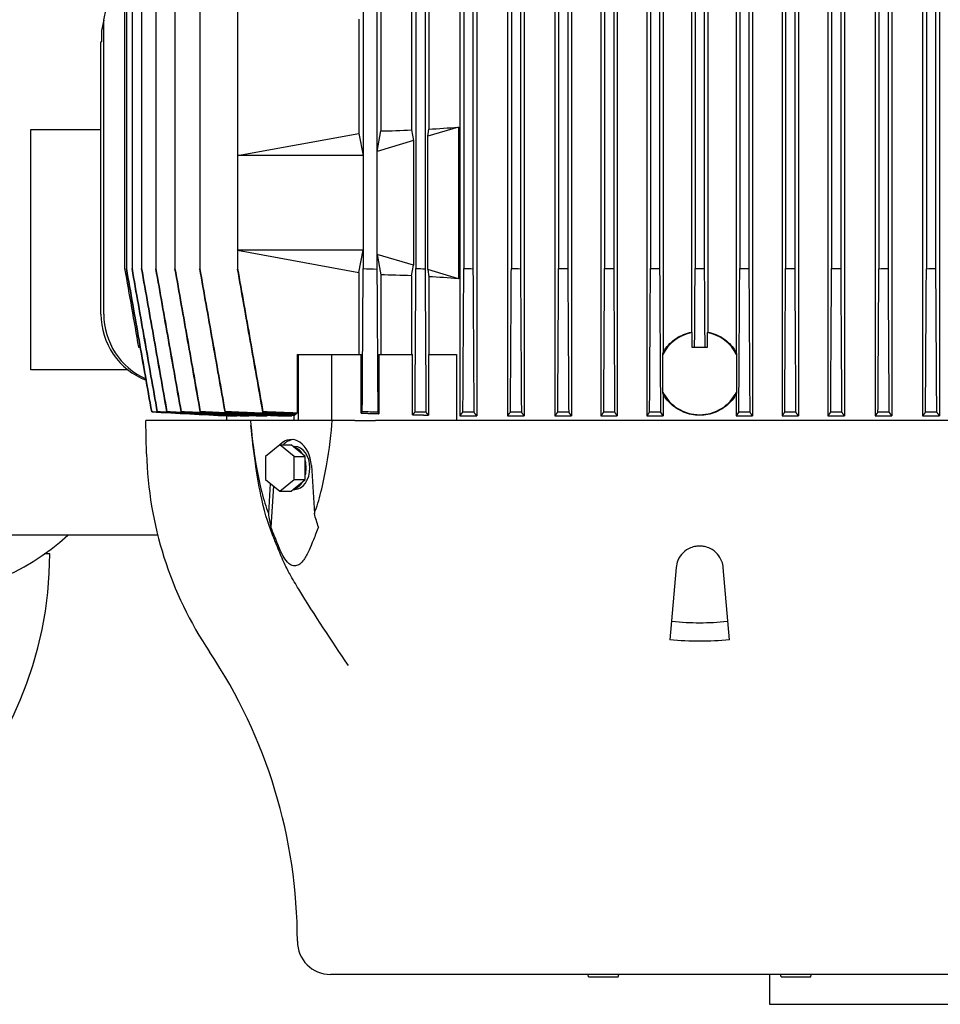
# Model space of a CAD drawing. Header units: inches. Extents: x 24 to 1128, y -69 to 748.
# Tile 296 of 656: x 408 to 423, y 580 to 597. Entities that reach past the tile are written whole.
import ezdxf

# ---------------------------------------------------------------- set-up
doc = ezdxf.new("R2010")
doc.units = ezdxf.units.IN
doc.header["$LTSCALE"] = 32
doc.header["$MEASUREMENT"] = 0
doc.layers.add('Dimension (ANSI)', color=7, linetype='Continuous', lineweight=25)
doc.layers.add('Visible (ANSI)', color=7, linetype='Continuous', lineweight=30)
doc.styles.add('Note Text (ANSI)', font='tahoma.ttf')
doc.dimstyles.new('SB Fraction-16 (ANSI)', dxfattribs={"dimscale": 32, "dimtxt": 0.125, "dimasz": 0.098425, "dimexe": 0.125, "dimexo": 0.0625, "dimgap": 0.031496, "dimtad": 0, "dimtih": 1, "dimtoh": 1, "dimdec": 4, "dimrnd": 1e-08, "dimzin": 0, "dimdsep": 46, "dimlunit": 5, "dimtxsty": 'Note Text (ANSI)', "dimcen": 0.09, "dimdle": 0.393701, "dimclrd": 256, "dimclre": 256, "dimclrt": 256, "dimadec": 0, "dimazin": 3, "dimtfac": 0.96, "dimtofl": 0, "dimtmove": 0, "dimatfit": 3, "dimfxl": 1, "dimfrac": 2, "dimtolj": 1, "dimtzin": 12, "dimlwd": -1, "dimlwe": -1, "dimarcsym": 0})

# ---------------------------------------------------------------- blocks, each defined once
blk = doc.blocks.new('*D18')
at = {"layer": 'Defpoints', "color": 0, "transparency": 16777216}
for p in [(496.281, 687.669), (344.474, 549.669), (496.281, 549.669)]:
    blk.add_point(p, dxfattribs=at)
at = {"layer": 'Dimension (ANSI)', "transparency": 16777216}
for p, q in [((494.281, 687.669), (340.474, 687.669)), ((344.474, 684.519), (344.474, 621.768)), ((344.474, 552.818), (344.474, 615.569)), ((494.281, 549.669), (340.474, 549.669))]:
    blk.add_line(p, q, dxfattribs=at)
for points in [[(343.949, 684.519), (344.999, 684.519), (344.474, 687.669)], [(343.949, 552.818), (344.999, 552.818), (344.474, 549.669)]]:
    blk.add_solid(points, dxfattribs=at)
at = {"layer": 'Dimension (ANSI)', "transparency": 16777216, "insert": (340.372, 620.76), "char_height": 4, "attachment_point": 1, "style": 'Note Text (ANSI)'}
blk.add_mtext('\\A1;138', dxfattribs=at)

msp = doc.modelspace()

# ---------------------------------------------------------------- linework, layer by layer
at = {"layer": 'Visible (ANSI)'}
for p, q in [((414.97639, 609.31912), (414.97639, 590.02778)), ((415.25855, 609.31912), (415.25855, 590.02778)), ((415.77036, 609.31912), (415.77036, 590.02778)), ((416.04769, 609.31912), (416.04769, 590.02778)), ((416.5595, 609.31912), (416.5595, 590.02778)), ((416.83353, 609.31912), (416.83353, 590.02778)), ((417.32566, 609.31912), (417.32566, 590.02778)), ((417.5976, 609.31912), (417.5976, 590.02778)), ((418.08973, 609.31912), (418.08973, 590.02778)), ((419.84653, 609.31912), (419.84653, 590.02778)), ((420.33866, 609.31912), (420.33866, 590.02778)), ((420.61061, 609.31912), (420.61061, 590.02778)), ((421.10273, 609.31912), (421.10273, 590.02778)), ((421.37677, 609.31912), (421.37677, 590.02778)), ((421.88858, 609.31912), (421.88858, 590.02778)), ((422.16591, 609.31912), (422.16591, 590.02778)), ((422.67772, 609.31912), (422.67772, 590.02778)), ((422.95987, 609.31912), (422.95987, 590.02778)), ((418.3605, 608.26395), (418.3605, 591.08295)), ((419.57577, 608.26395), (419.57577, 591.08295)), ((418.83294, 607.92535), (418.83294, 591.42155)), ((419.10333, 607.92535), (419.10333, 591.42155)), ((409.4012, 606.86818), (409.4012, 592.47873)), ((409.43105, 606.86788), (409.43105, 592.47903)), ((409.52453, 606.86762), (409.52453, 592.47928)), ((409.68405, 606.86743), (409.68405, 592.47947)), ((409.92086, 606.86731), (409.92086, 592.47959)), ((410.23934, 606.86727), (410.23934, 592.47963)), ((413.5983, 606.87692), (413.5983, 592.46998)), ((414.24763, 606.86734), (414.24763, 592.47956)), ((414.39971, 606.87142), (414.39971, 592.47548)), ((415.04419, 606.86727), (415.04419, 592.47963)), ((415.19627, 606.87066), (415.19627, 592.47624)), ((415.83503, 606.86731), (415.83503, 592.47959)), ((415.9871, 606.87001), (415.9871, 592.4769)), ((416.62192, 606.86743), (416.62192, 592.47947)), ((416.774, 606.86944), (416.774, 592.47747)), ((417.38652, 606.86762), (417.38652, 592.47928)), ((417.5386, 606.86895), (417.5386, 592.47795)), ((418.14952, 606.86788), (418.14952, 592.47903)), ((418.3016, 606.86853), (418.3016, 592.47837)), ((418.89209, 606.86818), (418.89209, 592.47873)), ((419.04417, 606.86818), (419.04417, 592.47873)), ((419.63467, 606.86853), (419.63467, 592.47837)), ((419.78674, 606.86788), (419.78674, 592.47903)), ((420.39767, 606.86895), (420.39767, 592.47795)), ((420.54975, 606.86762), (420.54975, 592.47928)), ((421.16227, 606.86944), (421.16227, 592.47747)), ((421.31435, 606.86743), (421.31435, 592.47947)), ((421.94916, 606.87001), (421.94916, 592.4769)), ((422.10124, 606.86731), (422.10124, 592.47959)), ((422.73999, 606.87066), (422.73999, 592.47624)), ((422.89207, 606.86727), (422.89207, 592.47963)), ((413.37018, 604.98841), (413.37018, 594.35849)), ((410.65143, 604.66664), (410.65143, 592.47956)), ((413.66356, 604.57876), (413.66356, 594.76814)), ((414.17537, 604.56294), (414.17537, 594.78396)), ((414.46458, 604.54823), (414.46458, 594.79867)), ((411.28034, 604.36029), (411.28034, 594.35849)), ((409.05493, 591.7207), (409.05493, 596.61202)), ((413.29967, 596.62587), (413.29967, 594.72773)), ((409.01884, 596.4451), (409.01884, 596.24825)), ((409.0075, 596.24825), (409.01884, 596.24825)), ((409.0075, 591.7207), (409.0075, 596.24825)), ((407.84313, 590.79353), (407.84313, 594.79353)), ((407.84313, 594.79353), (409.0075, 594.79353)), ((413.60299, 594.42807), (413.66356, 594.76814)), ((414.17537, 594.78396), (414.20876, 594.60911)), ((414.95348, 594.83167), (414.44331, 594.6792)), ((414.44331, 594.6792), (414.46458, 594.79867)), ((414.95348, 594.83167), (414.95348, 592.31051)), ((411.28034, 594.35849), (413.29967, 594.72773)), ((413.29967, 594.72773), (413.37018, 594.35849)), ((414.20876, 594.60911), (413.60299, 594.42807)), ((414.20876, 594.60911), (414.20876, 592.53307)), ((414.44331, 592.46298), (414.44331, 594.6792)), ((411.28034, 594.35849), (411.28034, 592.78369)), ((413.37018, 594.35849), (411.28034, 594.35849)), ((413.37018, 594.35849), (413.37018, 592.78369)), ((413.60299, 592.71411), (413.60299, 594.42807)), ((411.28034, 592.78369), (413.29967, 592.41445)), ((411.28034, 592.78369), (411.28034, 592.47724)), ((413.37018, 592.78369), (411.28034, 592.78369)), ((413.29967, 592.41445), (413.37018, 592.78369)), ((413.37018, 592.78369), (413.37018, 592.47724)), ((413.60299, 592.71411), (413.66356, 592.37404)), ((414.20876, 592.53307), (413.60299, 592.71411)), ((409.43105, 592.47903), (409.43105, 592.47837)), ((409.52453, 592.47928), (409.52453, 592.47795)), ((409.68405, 592.47947), (409.68405, 592.47747)), ((409.92086, 592.47959), (409.92086, 592.4769)), ((410.23934, 592.47963), (410.23934, 592.47624)), ((410.65143, 592.47956), (410.65143, 592.47548)), ((411.28034, 592.47724), (411.28034, 592.46998)), ((414.17537, 592.35821), (414.20876, 592.53307)), ((413.29967, 592.41445), (413.29967, 591.0514)), ((413.66356, 592.37404), (413.66356, 591.0514)), ((414.17537, 592.35821), (414.17537, 591.0514)), ((414.44331, 592.46298), (414.46458, 592.34351)), ((414.95348, 592.31051), (414.44331, 592.46298)), ((414.46458, 592.34351), (414.46458, 591.0514)), ((418.83916, 591.41324), (418.83916, 591.16951)), ((419.0971, 591.16951), (419.0971, 591.41324)), ((409.63206, 591.16951), (409.6618, 591.16951)), ((418.83916, 591.16951), (418.88403, 591.16951)), ((418.88403, 591.16951), (419.05223, 591.16951)), ((419.05223, 591.16951), (419.0971, 591.16951)), ((412.26963, 591.0514), (412.26963, 590.07379)), ((412.26963, 591.0514), (412.28681, 591.0514)), ((412.28681, 591.0514), (412.28681, 589.94904)), ((412.28681, 591.0514), (412.84359, 591.0514)), ((412.84359, 591.0514), (413.33564, 591.0514)), ((412.84359, 591.0514), (412.84359, 589.94904)), ((413.33564, 590.07379), (413.33564, 591.0514)), ((413.63248, 591.0514), (414.19217, 591.0514)), ((413.63248, 591.0514), (413.63248, 590.06436)), ((414.19217, 590.04755), (414.19217, 591.0514)), ((414.45485, 591.0514), (414.9202, 591.0514)), ((414.45485, 591.0514), (414.45485, 590.04013)), ((414.9202, 591.0514), (414.9202, 589.94904)), ((418.35349, 590.42515), (418.35349, 591.04773)), ((419.58278, 591.04773), (419.58278, 590.42515)), ((409.45707, 590.79353), (407.84313, 590.79353)), ((418.3605, 590.38994), (418.3605, 590.02778)), ((419.57577, 590.38994), (419.57577, 590.02778)), ((411.09412, 590.02901), (411.09412, 589.94904)), ((411.1176, 590.02778), (411.14327, 590.02778)), ((411.14327, 590.03147), (411.14327, 590.02778)), ((411.21431, 590.02778), (411.26733, 590.02778)), ((411.26733, 590.03398), (411.26733, 590.02778)), ((411.38898, 590.02778), (411.47156, 590.02778)), ((411.47156, 590.03688), (411.47156, 590.02778)), ((411.65574, 590.02778), (411.77269, 590.02778)), ((411.77269, 590.03959), (411.77269, 590.02778)), ((412.0227, 590.02778), (412.18093, 590.02778)), ((412.18093, 590.04234), (412.18093, 590.02778)), ((412.21429, 590.04085), (412.21429, 589.94904)), ((412.23972, 590.06518), (412.23972, 590.04755)), ((414.97639, 590.02778), (415.25855, 590.02778)), ((415.77036, 590.02778), (416.04769, 590.02778)), ((416.5595, 590.02778), (416.83353, 590.02778)), ((417.32566, 590.02778), (417.5976, 590.02778)), ((418.08973, 590.02778), (418.3605, 590.02778)), ((419.57577, 590.02778), (419.84653, 590.02778)), ((420.33866, 590.02778), (420.61061, 590.02778)), ((421.10273, 590.02778), (421.37677, 590.02778)), ((421.88858, 590.02778), (422.16591, 590.02778)), ((422.67772, 590.02778), (422.95987, 590.02778)), ((411.49555, 589.94904), (409.75141, 589.94904)), ((409.76584, 589.39786), (409.75141, 589.94904)), ((411.49555, 589.94904), (411.49714, 589.94904)), ((412.85377, 589.94904), (411.49714, 589.94904)), ((413.22951, 589.94904), (412.85377, 589.94904)), ((413.22951, 589.94904), (413.57291, 589.94904)), ((424.36336, 589.94904), (413.57291, 589.94904)), ((411.98337, 589.54806), (411.74674, 589.35485)), ((411.98337, 589.54806), (412.16989, 589.54806)), ((412.22, 589.35485), (411.98337, 589.54806)), ((412.2133, 589.51261), (412.16989, 589.54806)), ((412.20677, 589.51794), (412.23113, 589.51794)), ((412.3631, 589.39029), (412.2133, 589.51261)), ((412.40652, 589.35485), (412.3631, 589.39029)), ((411.74674, 589.35485), (411.74674, 588.96843)), ((412.22, 589.35485), (412.40652, 589.35485)), ((412.22, 588.96843), (412.22, 589.35485)), ((412.40652, 589.28396), (412.40652, 589.35485)), ((412.40652, 589.03932), (412.40652, 589.28396)), ((412.50825, 589.20282), (412.5578, 588.40188)), ((412.40652, 588.96843), (412.40652, 589.03932)), ((411.74674, 588.96843), (411.98337, 588.77522)), ((411.82424, 588.90515), (411.79311, 588.40188)), ((411.98337, 588.77522), (412.22, 588.96843)), ((412.2133, 588.81067), (412.3631, 588.93299)), ((412.22, 588.96843), (412.40652, 588.96843)), ((412.3631, 588.93299), (412.40652, 588.96843)), ((411.87724, 588.86187), (411.83493, 588.17787)), ((411.98337, 588.77522), (412.16989, 588.77522)), ((412.16989, 588.77522), (412.2133, 588.81067)), ((412.20677, 588.80534), (412.23113, 588.80534)), ((409.95157, 588.04353), (407.46813, 588.04353)), ((408.15563, 587.73103), (408.0705, 587.73103)), ((418.57593, 587.50304), (418.47087, 586.30221)), ((419.46539, 586.30221), (419.36034, 587.50304)), ((425.10987, 580.73644), (412.8264, 580.73644)), ((417.12072, 580.69707), (417.11378, 580.73644)), ((417.12072, 580.69707), (417.61408, 580.69707)), ((417.61408, 580.69707), (417.62102, 580.73644)), ((420.1273, 580.73644), (420.1273, 580.23879)), ((420.32219, 580.69707), (420.31524, 580.73644)), ((420.32219, 580.69707), (420.81555, 580.69707)), ((420.81555, 580.69707), (420.82249, 580.73644)), ((420.1273, 580.23879), (427.96194, 580.23879))]:
    msp.add_line(p, q, dxfattribs=at)
for centre, radius, start, end in [((394.4891, 599.67345), 14.88408, 348.130396, 11.869604), ((422.18701, 865.74601), 273.41096, 268.1520335, 268.1998614), ((420.6243, 827.20181), 234.80884, 268.4438347, 268.4809565), ((419.8188, 803.41324), 210.98765, 268.7032984, 268.7446066), ((419.36379, 787.33005), 194.88241, 268.9624816, 269.0071995), ((419.12161, 776.48488), 184.02239, 269.2216916, 269.2690452), ((419.01133, 769.65898), 177.18715, 269.4745885, 269.5237664), ((418.97321, 765.8259), 173.34883, 269.7277512, 269.7780166), ((418.96813, 764.62717), 172.14846, 269.9746923, 270.0253077), ((418.96306, 765.8259), 173.34883, 270.2219834, 270.2722488), ((418.92493, 769.65898), 177.18715, 270.4762336, 270.5254115), ((418.81466, 776.48487), 184.02238, 270.7309548, 270.7783084), ((418.57248, 787.33004), 194.8824, 270.9928005, 271.0375184), ((418.11747, 803.41323), 210.98763, 271.2553934, 271.2967016), ((418.96813, 590.73644), 0.68898, 100.788848, 153.13993), ((418.96813, 590.73644), 0.68898, 26.86007, 79.211152), ((418.96813, 590.73644), 0.68898, 206.86007, 333.13993), ((415.98405, 589.56069), 6.22034, 181.5, 213.774099), ((405.90563, 590.79303), 3.75, 227.155336, 312.844664), ((401.90563, 587.73103), 6.25, 270, 0), ((403.6138, 581.28762), 8.66142, 0, 33.774099), ((412.8264, 581.28762), 0.55118, 180, 270)]:
    msp.add_arc(centre, radius, start, end, dxfattribs=at)
for centre, major_axis, ratio, start_param, end_param in [((418.96813, 596.87572), (-7.86896, -1.54437), 0.18267581, 0.79578081, 0.88056218), ((418.96813, 596.87572), (-7.86896, -1.54437), 0.18267581, 0.92607715, 0.99993589), ((418.96813, 590.26646), (-7.86896, 1.54437), 0.18267581, 5.40262312, 5.4874045), ((418.96813, 590.26646), (-7.86896, 1.54437), 0.18267581, 5.28324942, 5.35710816), ((410.18901, 591.7207), (-1.18151, 0), 0.99965732, 0, 1.19787667), ((410.23724, 591.7207), (-1.18232, 0), 0.99897186, 0, 1.15041197), ((453.19573, 756.88195), (-43.34467, -166.78903), 0.00001417, 0.00381253, 0.00486539), ((452.0775, 761.30444), (-42.13428, -171.21648), 0.00011972, 0.008279, 0.00930808), ((449.90587, 769.10362), (-39.80568, -179.02447), 0.0004194, 0.01274728, 0.01373678), ((446.00961, 781.27915), (-35.67718, -191.21396), 0.0010571, 0.01731971, 0.01825278), ((439.32432, 798.8012), (-28.6813, -208.75665), 0.00219871, 0.02184936, 0.02271084), ((427.75523, 823.44982), (-16.71382, -233.43573), 0.00407914, 0.02626653, 0.02704234), ((420.56089, 823.44982), (-233.65248, -13.34579), 0.99743829, 1.48684372, 1.48761953), ((419.81463, 798.80119), (-210.69023, -3.40343), 0.990691, 1.53208353, 1.53294501), ((419.37054, 781.27915), (-194.51062, -1.12104), 0.98303461, 1.54687801, 1.54781108), ((419.12642, 769.10362), (-183.39609, -0.35438), 0.97616102, 1.5551733, 1.5561628), ((419.01305, 761.30444), (-176.32462, -0.08834), 0.97102976, 1.56100174, 1.56203082), ((418.97343, 756.88195), (-172.32917, -0.00971), 0.96785145, 1.5658756, 1.56692848), ((418.96284, 756.88195), (-172.32917, 0.00971), 0.96785145, 1.57466417, 1.57571706), ((418.92322, 761.30444), (-176.32462, 0.08834), 0.97102976, 1.57956183, 1.58059092), ((418.80985, 769.10362), (-183.39609, 0.35438), 0.97616102, 1.58542985, 1.58641935), ((418.56573, 781.27915), (-194.51062, 1.12104), 0.98303462, 1.59378157, 1.59471465), ((418.12164, 798.8012), (-210.69023, 3.40343), 0.990691, 1.60864765, 1.60950912), ((412.17545, 589.16164), (0, 0.47244), 0.70710678, 4.79965544, 6.8981029), ((412.23113, 589.16164), (0, 0.47244), 0.70710678, 0.08343009, 0.61302233), ((412.16989, 589.16164), (0, 0.3563), 0.70710678, 5.40916043, 6.11001263), ((412.23113, 589.16164), (0, -0.3563), 0.70710678, 0, 3.14159265), ((412.16989, 589.16164), (0, 0.3563), 0.70710678, 4.36196288, 5.06281508), ((412.16989, 589.16164), (0, -0.3563), 0.70710678, 0.17317268, 0.87402487)]:
    msp.add_ellipse(centre, major_axis=major_axis, ratio=ratio, start_param=start_param, end_param=end_param, dxfattribs=at)
for points, weights, degree in [([(409.05493, 596.61202), (409.04322, 596.55631), (409.03119, 596.50067), (409.01884, 596.4451)], [1, 0.999989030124, 0.999989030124, 1], 3), ([(418.35349, 591.04773), (418.3568, 591.06529), (418.3605, 591.08295)], [1.00322027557, 1.00194409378, 1.00052735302], 2), ([(419.57577, 591.08295), (419.57946, 591.06529), (419.58278, 591.04773)], [1.00052735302, 1.00194409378, 1.00322027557], 2), ([(418.3605, 590.38994), (418.3568, 590.40759), (418.35349, 590.42515)], [1.00052735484, 1.0019440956, 1.00322027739], 2), ([(419.58278, 590.42515), (419.57946, 590.40759), (419.57577, 590.38994)], [1.00322027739, 1.0019440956, 1.00052735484], 2), ([(411.14327, 590.02778), (410.54599, 590.05877), (409.85159, 590.09489)], [1.19349800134, 1.12011985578, 1.04519705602], 2), ([(409.94483, 590.09379), (410.62658, 590.0583), (411.21431, 590.02778)], [1.04861019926, 1.12292628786, 1.19580139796], 2), ([(411.26733, 590.02778), (410.6563, 590.05887), (409.94524, 590.09534)], [1.17956896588, 1.11214837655, 1.04225916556], 2), ([(410.10438, 590.09349), (410.79404, 590.05809), (411.38898, 590.02778)], [1.0465335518, 1.1150242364, 1.18120697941], 2), ([(411.47156, 590.02778), (410.8403, 590.05893), (410.10497, 590.09582)], [1.16745672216, 1.10516338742, 1.03946167], 2), ([(410.34127, 590.09322), (411.04679, 590.05783), (411.65574, 590.02778)], [1.0444117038, 1.10787831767, 1.16816423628], 2), ([(411.77269, 590.02778), (411.11225, 590.05892), (410.34206, 590.09636)], [1.15652631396, 1.09885480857, 1.03670498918], 2), ([(410.65989, 590.09299), (411.39119, 590.05752), (412.0227, 590.02778)], [1.0422886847, 1.10154062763, 1.15666365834], 2), ([(412.18093, 590.02778), (411.47965, 590.05881), (410.66084, 590.09694)], [1.14680766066, 1.09331136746, 1.03403279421], 2), ([(411.07219, 590.09282), (411.68517, 590.06443), (412.23054, 590.04013)], [1.03952749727, 1.08335399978, 1.12391584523], 2), ([(412.23972, 590.04755), (411.6884, 590.07052), (411.07327, 590.09759)], [1.10570106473, 1.07030953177, 1.03141966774], 2), ([(412.23054, 590.04013), (412.23509, 590.04373), (412.23972, 590.04755)], [1.12922777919, 1.12408065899, 1.11866819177], 2), ([(412.25926, 590.06436), (412.26439, 590.06894), (412.26963, 590.07379)], [1.06384136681, 1.05786121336, 1.05160544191], 2), ([(413.33564, 590.07379), (413.4856, 590.06894), (413.63248, 590.06436)], [1.05160544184, 1.05786121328, 1.06384136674], 2), ([(414.2329, 590.09759), (414.21142, 590.07052), (414.19217, 590.04755)], [1.03141966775, 1.07030953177, 1.10570106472], 2), ([(414.19217, 590.04755), (414.32465, 590.04373), (414.45485, 590.04013)], [1.11866819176, 1.12408065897, 1.12922777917], 2), ([(414.45485, 590.04013), (414.43581, 590.06443), (414.4144, 590.09282)], [1.12391584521, 1.08335399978, 1.03952749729], 2), ([(415.02948, 590.09694), (415.00088, 590.05881), (414.97639, 590.02778)], [1.03403279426, 1.09331136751, 1.14680766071], 2), ([(415.25855, 590.02778), (415.2365, 590.05752), (415.21096, 590.09299)], [1.15666365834, 1.10154062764, 1.0422886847], 2), ([(415.82032, 590.09636), (415.79342, 590.05892), (415.77036, 590.02778)], [1.03670498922, 1.09885480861, 1.156526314], 2), ([(416.04769, 590.02778), (416.02642, 590.05783), (416.00178, 590.09322)], [1.16816423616, 1.10787831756, 1.04441170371], 2), ([(416.60722, 590.09582), (416.58154, 590.05893), (416.5595, 590.02778)], [1.03946167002, 1.10516338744, 1.16745672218], 2), ([(416.83353, 590.02778), (416.81276, 590.05809), (416.78867, 590.09349)], [1.18120697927, 1.11502423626, 1.04653355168], 2), ([(417.37183, 590.09534), (417.347, 590.05887), (417.32566, 590.02778)], [1.04225916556, 1.11214837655, 1.17956896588], 2), ([(417.5976, 590.02778), (417.57708, 590.0583), (417.55327, 590.09379)], [1.19580139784, 1.12292628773, 1.04861019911], 2), ([(418.13484, 590.09489), (418.11059, 590.05877), (418.08973, 590.02778)], [1.04519705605, 1.12011985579, 1.19349800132], 2), ([(419.84653, 590.02778), (419.82568, 590.05877), (419.80143, 590.09489)], [1.19349800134, 1.12011985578, 1.04519705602], 2), ([(420.38299, 590.09379), (420.35918, 590.0583), (420.33866, 590.02778)], [1.04861019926, 1.12292628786, 1.19580139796], 2), ([(420.61061, 590.02778), (420.58927, 590.05887), (420.56444, 590.09534)], [1.17956896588, 1.11214837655, 1.04225916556], 2), ([(421.14759, 590.09349), (421.12351, 590.05809), (421.10273, 590.02778)], [1.0465335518, 1.1150242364, 1.18120697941], 2), ([(421.37677, 590.02778), (421.35472, 590.05893), (421.32905, 590.09582)], [1.16745672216, 1.10516338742, 1.03946167], 2), ([(421.93448, 590.09322), (421.90984, 590.05783), (421.88858, 590.02778)], [1.0444117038, 1.10787831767, 1.16816423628], 2), ([(422.16591, 590.02778), (422.14284, 590.05892), (422.11595, 590.09636)], [1.15652631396, 1.09885480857, 1.03670498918], 2), ([(422.72531, 590.09299), (422.69977, 590.05752), (422.67772, 590.02778)], [1.0422886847, 1.10154062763, 1.15666365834], 2), ([(422.95987, 590.02778), (422.93538, 590.05881), (422.90679, 590.09694)], [1.14680766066, 1.09331136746, 1.03403279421], 2)]:
    msp.add_rational_spline(points, weights, degree=degree, dxfattribs=at)
for points, knots in [([(409.4012, 592.47873), (409.43968, 592.26052), (409.47815, 592.04232), (409.55511, 591.60592), (409.59358, 591.38772), (409.63206, 591.16951)], [0, 0, 0, 0, 1.68837967, 1.68837967, 3.37675935, 3.37675935, 3.37675935, 3.37675935]), ([(409.85139, 590.09413), (409.78133, 590.4915), (409.71128, 590.88888), (409.57117, 591.68363), (409.50111, 592.081), (409.43105, 592.47837)], [0, 0, 0, 0, 3.07473866, 3.07473866, 6.14947431, 6.14947431, 6.14947431, 6.14947431]), ([(409.52453, 592.47928), (409.59465, 592.08195), (409.66477, 591.68463), (409.805, 590.88998), (409.87512, 590.49266), (409.94524, 590.09534)], [0, 0, 0, 0, 3.07444802, 3.07444802, 6.14889604, 6.14889604, 6.14889604, 6.14889604]), ([(409.94483, 590.09379), (409.8748, 590.49114), (409.80475, 590.88853), (409.66465, 591.68322), (409.59459, 592.0806), (409.52453, 592.47795)], [0, 0, 0, 0, 3.07453993, 3.07453993, 6.14907395, 6.14907395, 6.14907395, 6.14907395]), ([(409.68405, 592.47947), (409.75421, 592.0822), (409.82437, 591.68491), (409.96468, 590.89038), (410.03483, 590.49309), (410.10497, 590.09582)], [0, 0, 0, 0, 3.07408921, 3.07408921, 6.14818069, 6.14818069, 6.14818069, 6.14818069]), ([(410.10438, 590.09349), (410.03435, 590.49081), (409.9643, 590.88816), (409.82419, 591.6828), (409.75412, 592.08015), (409.68405, 592.47747)], [0, 0, 0, 0, 3.07434214, 3.07434214, 6.14867972, 6.14867972, 6.14867972, 6.14867972]), ([(409.92086, 592.47959), (409.99108, 592.08239), (410.06129, 591.68518), (410.20169, 590.89078), (410.27188, 590.49356), (410.34206, 590.09636)], [0, 0, 0, 0, 3.07363819, 3.07363819, 6.14727905, 6.14727905, 6.14727905, 6.14727905]), ([(410.34127, 590.09322), (410.27124, 590.4905), (410.20119, 590.88779), (410.06106, 591.68234), (409.99097, 592.07963), (409.92086, 592.4769)], [0, 0, 0, 0, 3.07400873, 3.07400873, 6.14801435, 6.14801435, 6.14801435, 6.14801435]), ([(410.23934, 592.47963), (410.30962, 592.08252), (410.37989, 591.68541), (410.52039, 590.89118), (410.59062, 590.49406), (410.66084, 590.09694)], [0, 0, 0, 0, 3.07303087, 3.07303087, 6.14606472, 6.14606472, 6.14606472, 6.14606472]), ([(410.65989, 590.09299), (410.58986, 590.49021), (410.51979, 590.88743), (410.37961, 591.68184), (410.30949, 592.07905), (410.23934, 592.47624)], [0, 0, 0, 0, 3.07352424, 3.07352424, 6.14704694, 6.14704694, 6.14704694, 6.14704694]), ([(410.65143, 592.47956), (410.72178, 592.08258), (410.79212, 591.68558), (410.93273, 590.8916), (411.00301, 590.49459), (411.07327, 590.09759)], [0, 0, 0, 0, 3.0722279, 3.0722279, 6.14445907, 6.14445907, 6.14445907, 6.14445907]), ([(411.07219, 590.09282), (411.00213, 590.48994), (410.93204, 590.88706), (410.79179, 591.68128), (410.72163, 592.07838), (410.65143, 592.47548)], [0.00000001, 0.00000001, 0.00000001, 0.00000001, 3.07285421, 3.07285421, 6.14570848, 6.14570848, 6.14570848, 6.14570848]), ([(411.28034, 592.47724), (411.35083, 592.08042), (411.42128, 591.6836), (411.56212, 590.88994), (411.6325, 590.49311), (411.70286, 590.09627)], [0, 0, 0, 0, 3.07114779, 3.07114779, 6.14230411, 6.14230411, 6.14230411, 6.14230411]), ([(413.35543, 590.09627), (413.35789, 590.49311), (413.36034, 590.88994), (413.36526, 591.6836), (413.36772, 592.08042), (413.37018, 592.47724)], [0, 0, 0, 0, 3.07114256, 3.07114256, 6.1422854, 6.1422854, 6.1422854, 6.1422854]), ([(414.2329, 590.09759), (414.23535, 590.49459), (414.23781, 590.8916), (414.24272, 591.68558), (414.24517, 592.08258), (414.24763, 592.47956)], [0, 0, 0, 0, 3.07222542, 3.07222542, 6.1444506, 6.1444506, 6.1444506, 6.1444506]), ([(414.39971, 592.47548), (414.40216, 592.07838), (414.40461, 591.68128), (414.40951, 590.88706), (414.41195, 590.48994), (414.4144, 590.09282)], [0, 0, 0, 0, 3.07285271, 3.07285271, 6.14569819, 6.14569819, 6.14569819, 6.14569819]), ([(415.02948, 590.09694), (415.03193, 590.49406), (415.03438, 590.89118), (415.03929, 591.68541), (415.04174, 592.08252), (415.04419, 592.47963)], [0, 0, 0, 0, 3.07302923, 3.07302923, 6.14605706, 6.14605706, 6.14605706, 6.14605706]), ([(415.19627, 592.47624), (415.19872, 592.07905), (415.20117, 591.68184), (415.20607, 590.88743), (415.20851, 590.49021), (415.21096, 590.09299)], [0, 0, 0, 0, 3.07352276, 3.07352276, 6.14703966, 6.14703966, 6.14703966, 6.14703966]), ([(415.82032, 590.09636), (415.82277, 590.49356), (415.82522, 590.89078), (415.83012, 591.68518), (415.83257, 592.08239), (415.83503, 592.47959)], [0, 0, 0, 0, 3.0736375, 3.0736375, 6.14727247, 6.14727247, 6.14727247, 6.14727247]), ([(415.9871, 592.4769), (415.98955, 592.07963), (415.992, 591.68234), (415.99689, 590.88779), (415.99934, 590.4905), (416.00178, 590.09322)], [0, 0, 0, 0, 3.07400735, 3.07400735, 6.14801057, 6.14801057, 6.14801057, 6.14801057]), ([(416.60722, 590.09582), (416.60967, 590.49309), (416.61212, 590.89038), (416.61702, 591.68492), (416.61947, 592.0822), (416.62192, 592.47947)], [0, 0, 0, 0, 3.0740895, 3.0740895, 6.14817556, 6.14817556, 6.14817556, 6.14817556]), ([(416.774, 592.47747), (416.77644, 592.08015), (416.77889, 591.6828), (416.78378, 590.88816), (416.78623, 590.49081), (416.78867, 590.09349)], [0, 0, 0, 0, 3.07434109, 3.07434109, 6.14868004, 6.14868004, 6.14868004, 6.14868004]), ([(417.37183, 590.09534), (417.37428, 590.49266), (417.37672, 590.88998), (417.38162, 591.68463), (417.38407, 592.08196), (417.38652, 592.47928)], [0, 0, 0, 0, 3.07444941, 3.07444941, 6.14889604, 6.14889604, 6.14889604, 6.14889604]), ([(417.5386, 592.47795), (417.54104, 592.0806), (417.54349, 591.68322), (417.54838, 590.88852), (417.55083, 590.49114), (417.55327, 590.09379)], [0, 0, 0, 0, 3.07453979, 3.07453979, 6.14907961, 6.14907961, 6.14907961, 6.14907961]), ([(418.13484, 590.09489), (418.13728, 590.49225), (418.14218, 591.28696), (418.14708, 592.08167), (418.14952, 592.47903)], [0, 0, 0, 0, 3.07465094, 6.14929886, 6.14929886, 6.14929886, 6.14929886]), ([(418.3016, 592.47837), (418.30405, 592.081), (418.30649, 591.68362), (418.31139, 590.88888), (418.31383, 590.4915), (418.31628, 590.09413)], [0, 0, 0, 0, 3.07473715, 3.07473715, 6.14947431, 6.14947431, 6.14947431, 6.14947431]), ([(418.88403, 591.16951), (418.88538, 591.38772), (418.88672, 591.60592), (418.88941, 592.04232), (418.89075, 592.26052), (418.89209, 592.47873)], [0.000001, 0.000001, 0.000001, 0.000001, 1.68838067, 1.68838067, 3.37676035, 3.37676035, 3.37676035, 3.37676035]), ([(419.04417, 592.47873), (419.04551, 592.26052), (419.04686, 592.04232), (419.04955, 591.60592), (419.05089, 591.38772), (419.05223, 591.16951)], [0, 0, 0, 0, 1.68837967, 1.68837967, 3.37675935, 3.37675935, 3.37675935, 3.37675935]), ([(419.61999, 590.09413), (419.62243, 590.4915), (419.62488, 590.88888), (419.62977, 591.68363), (419.63222, 592.081), (419.63467, 592.47837)], [0, 0, 0, 0, 3.07473866, 3.07473866, 6.14947431, 6.14947431, 6.14947431, 6.14947431]), ([(420.38299, 590.09379), (420.38544, 590.49114), (420.38788, 590.88853), (420.39278, 591.68322), (420.39522, 592.0806), (420.39767, 592.47795)], [0, 0, 0, 0, 3.07453993, 3.07453993, 6.14907395, 6.14907395, 6.14907395, 6.14907395]), ([(420.54975, 592.47928), (420.5522, 592.08195), (420.55464, 591.68463), (420.55954, 590.88998), (420.56199, 590.49266), (420.56444, 590.09534)], [0, 0, 0, 0, 3.07444802, 3.07444802, 6.14889604, 6.14889604, 6.14889604, 6.14889604]), ([(421.14759, 590.09349), (421.15004, 590.49081), (421.15248, 590.88816), (421.15738, 591.6828), (421.15982, 592.08015), (421.16227, 592.47747)], [0, 0, 0, 0, 3.07434214, 3.07434214, 6.14867972, 6.14867972, 6.14867972, 6.14867972]), ([(421.31435, 592.47947), (421.3168, 592.0822), (421.31925, 591.68491), (421.32415, 590.89038), (421.3266, 590.49309), (421.32905, 590.09582)], [0, 0, 0, 0, 3.07408921, 3.07408921, 6.14818069, 6.14818069, 6.14818069, 6.14818069]), ([(421.93448, 590.09322), (421.93693, 590.4905), (421.93937, 590.88779), (421.94427, 591.68234), (421.94671, 592.07963), (421.94916, 592.4769)], [0, 0, 0, 0, 3.07400873, 3.07400873, 6.14801435, 6.14801435, 6.14801435, 6.14801435]), ([(422.10124, 592.47959), (422.10369, 592.08239), (422.10614, 591.68518), (422.11105, 590.89078), (422.1135, 590.49356), (422.11595, 590.09636)], [0, 0, 0, 0, 3.07363819, 3.07363819, 6.14727905, 6.14727905, 6.14727905, 6.14727905]), ([(422.72531, 590.09299), (422.72775, 590.49021), (422.7302, 590.88743), (422.7351, 591.68184), (422.73754, 592.07905), (422.73999, 592.47624)], [0, 0, 0, 0, 3.07352424, 3.07352424, 6.14704694, 6.14704694, 6.14704694, 6.14704694]), ([(422.89207, 592.47963), (422.89453, 592.08252), (422.89698, 591.68541), (422.90189, 590.89118), (422.90434, 590.49406), (422.90679, 590.09694)], [0, 0, 0, 0, 3.07303087, 3.07303087, 6.14606472, 6.14606472, 6.14606472, 6.14606472]), ([(411.70116, 590.08821), (411.63111, 590.48519), (411.56102, 590.88215), (411.42075, 591.67608), (411.35057, 592.07303), (411.28034, 592.46998)], [0, 0, 0, 0, 3.07176687, 3.07176687, 6.14353477, 6.14353477, 6.14353477, 6.14353477]), ([(413.5983, 592.46998), (413.60075, 592.07303), (413.6032, 591.67608), (413.6081, 590.88215), (413.61055, 590.48519), (413.61299, 590.08821)], [0, 0, 0, 0, 3.07176081, 3.07176081, 6.14350714, 6.14350714, 6.14350714, 6.14350714]), ([(418.3605, 591.08295), (418.36902, 591.09782), (418.37806, 591.11234), (418.41331, 591.16456), (418.4425, 591.19957), (418.50466, 591.26149), (418.53975, 591.29054), (418.61615, 591.34172), (418.65746, 591.36387), (418.74337, 591.39933), (418.78803, 591.41273), (418.83294, 591.42155)], [-4.4735516, -4.4735516, -4.4735516, -4.4735516, -4.34983194, -4.34983194, -4.01511877, -4.01511877, -3.68058551, -3.68058551, -3.34605225, -3.34605225, -3.01334343, -3.01334343, -3.01334343, -3.01334343]), ([(419.10333, 591.42155), (419.14824, 591.41273), (419.1929, 591.39933), (419.27881, 591.36387), (419.32012, 591.34172), (419.39652, 591.29054), (419.43161, 591.26149), (419.49377, 591.19957), (419.52296, 591.16456), (419.5582, 591.11234), (419.56724, 591.09782), (419.57577, 591.08295)], [-2.34062802, -2.34062802, -2.34062802, -2.34062802, -2.0079192, -2.0079192, -1.67338594, -1.67338594, -1.33885267, -1.33885267, -1.0041395, -1.0041395, -0.88041985, -0.88041985, -0.88041985, -0.88041985]), ([(419.57577, 590.38994), (419.56724, 590.37507), (419.5582, 590.36055), (419.52296, 590.30832), (419.49377, 590.27332), (419.43161, 590.21139), (419.39652, 590.18235), (419.32012, 590.13117), (419.27881, 590.10902), (419.19266, 590.07345), (419.14775, 590.06001), (419.05743, 590.04237), (419.01203, 590.03818), (418.92423, 590.03818), (418.87883, 590.04237), (418.78852, 590.06001), (418.74361, 590.07345), (418.65746, 590.10902), (418.61615, 590.13117), (418.53975, 590.18235), (418.50466, 590.21139), (418.4425, 590.27332), (418.41331, 590.30832), (418.37806, 590.36055), (418.36902, 590.37507), (418.3605, 590.38994)], [-9.82752304, -9.82752304, -9.82752304, -9.82752304, -9.70380339, -9.70380339, -9.36909022, -9.36909022, -9.03455696, -9.03455696, -8.70002369, -8.70002369, -8.36549043, -8.36549043, -8.03095717, -8.03095717, -7.69642391, -7.69642391, -7.36189064, -7.36189064, -7.02735738, -7.02735738, -6.69282412, -6.69282412, -6.35811095, -6.35811095, -6.23439129, -6.23439129, -6.23439129, -6.23439129]), ([(411.70286, 590.09627), (411.70257, 590.0949), (411.70229, 590.09355), (411.70172, 590.09086), (411.70144, 590.08953), (411.70116, 590.08821)], [-0.654581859, -0.654581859, -0.654581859, -0.654581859, -0.327309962, -0.327309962, -0.000038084, -0.000038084, -0.000038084, -0.000038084]), ([(413.61299, 590.08821), (413.57007, 590.08953), (413.52714, 590.09086), (413.44128, 590.09355), (413.39836, 590.0949), (413.35543, 590.09627)], [-0.65456639, -0.65456639, -0.65456639, -0.65456639, -0.327294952, -0.327294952, -0.00002352, -0.00002352, -0.00002352, -0.00002352]), ([(411.49714, 589.94904), (411.50834, 589.75998), (411.54409, 589.46645), (411.61657, 589.0496), (411.64684, 588.90093), (411.71485, 588.63554), (411.75041, 588.51893), (411.79311, 588.40188)], [0, 0, 0, 0, 1.44569281, 1.44569281, 2.22353746, 2.22353746, 2.89135016, 2.89135016, 2.89135016, 2.89135016]), ([(413.12554, 585.87765), (412.84375, 586.2898), (412.56558, 586.70579), (412.24748, 587.22657), (412.19681, 587.31097), (412.11359, 587.46214), (412.07981, 587.5283), (412.01049, 587.68083), (411.97659, 587.7666), (411.91618, 587.91368), (411.8886, 587.97951), (411.78114, 588.24917), (411.71483, 588.48007), (411.63184, 588.88535), (411.60283, 589.06587), (411.54707, 589.4526), (411.52005, 589.65916), (411.50302, 589.86667)], [0, 0, 0, 0, 4.1369854, 4.1369854, 4.92446249, 4.92446249, 5.48703908, 5.48703908, 6.2014526, 6.2014526, 6.79971549, 6.79971549, 8.5603028, 8.5603028, 9.95210263, 9.95210263, 11.54119199, 11.54119199, 11.54119199, 11.54119199]), ([(412.5578, 588.40188), (412.60049, 588.51893), (412.63606, 588.63554), (412.70406, 588.90093), (412.73434, 589.0496), (412.80682, 589.46645), (412.84256, 589.75998), (412.85377, 589.94904)], [0.000001, 0.000001, 0.000001, 0.000001, 1.0036309, 1.0036309, 2.1726236, 2.1726236, 4.34529928, 4.34529928, 4.34529928, 4.34529928]), ([(411.79311, 588.40188), (411.79903, 588.36419), (411.8054, 588.32633), (411.81916, 588.25179), (411.82668, 588.21445), (411.83493, 588.17787)], [0.000001, 0.000001, 0.000001, 0.000001, 0.301646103, 0.301646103, 0.603058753, 0.603058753, 0.603058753, 0.603058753]), ([(412.62733, 588.17787), (412.61456, 588.21445), (412.60242, 588.25179), (412.57944, 588.32633), (412.56838, 588.36419), (412.5578, 588.40188)], [0.000001, 0.000001, 0.000001, 0.000001, 0.301847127, 0.301847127, 0.603926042, 0.603926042, 0.603926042, 0.603926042]), ([(412.62733, 588.17787), (412.60168, 588.11078), (412.56757, 588.02703), (412.51532, 587.89944), (412.49152, 587.84199), (412.44343, 587.73421), (412.41574, 587.6792), (412.36371, 587.60665), (412.34122, 587.58188), (412.29341, 587.54745), (412.26925, 587.53705), (412.22018, 587.53193), (412.19683, 587.53638), (412.15062, 587.55825), (412.12887, 587.57569), (412.08039, 587.62778), (412.05587, 587.66642), (412.00629, 587.75932), (411.97846, 587.82353), (411.92652, 587.94919), (411.90586, 587.99969), (411.8726, 588.08166), (411.85314, 588.13025), (411.83493, 588.17787)], [0.000001, 0.000001, 0.000001, 0.000001, 0.58120896, 0.58120896, 1.25941577, 1.25941577, 2.17317448, 2.17317448, 2.7513165, 2.7513165, 3.27269207, 3.27269207, 3.76077762, 3.76077762, 4.27007399, 4.27007399, 5.00405982, 5.00405982, 5.94838024, 5.94838024, 6.33291533, 6.33291533, 6.81500383, 6.81500383, 6.81500383, 6.81500383]), ([(419.36034, 587.50304), (419.35722, 587.53865), (419.34925, 587.57387), (419.32005, 587.65129), (419.29583, 587.69203), (419.23098, 587.76626), (419.18982, 587.79823), (419.11333, 587.83618), (419.08167, 587.84719), (419.02484, 587.85909), (419.00039, 587.86187), (418.95195, 587.86282), (418.92812, 587.86111), (418.8745, 587.85235), (418.84515, 587.84395), (418.77102, 587.81317), (418.72939, 587.7856), (418.65632, 587.71479), (418.62663, 587.67131), (418.58971, 587.5852), (418.57955, 587.5444), (418.57593, 587.50304)], [-4.77019064, -4.77019064, -4.77019064, -4.77019064, -4.48119335, -4.48119335, -4.10853768, -4.10853768, -3.70709746, -3.70709746, -3.4510853, -3.4510853, -3.26373892, -3.26373892, -3.08196744, -3.08196744, -2.84912752, -2.84912752, -2.46555429, -2.46555429, -2.05356127, -2.05356127, -1.7178954, -1.7178954, -1.7178954, -1.7178954]), ([(418.4979, 586.6111), (418.50088, 586.6108), (418.50387, 586.61049), (418.6645, 586.59443), (418.81974, 586.58723), (418.96813, 586.58723), (419.11653, 586.58723), (419.27177, 586.59443), (419.43239, 586.61049), (419.43538, 586.6108), (419.43837, 586.6111)], [-1.15221411, -1.15221411, -1.15221411, -1.15221411, -1.13078999, -1.13078999, 0, 0, 0, 1.13078999, 1.13078999, 1.15221411, 1.15221411, 1.15221411, 1.15221411]), ([(419.46539, 586.30221), (419.29546, 586.28562), (419.12816, 586.27804), (418.96813, 586.27804), (418.80811, 586.27804), (418.64081, 586.28562), (418.47087, 586.30221)], [-1.21940321, -1.21940321, -1.21940321, -1.21940321, 0, 0, 0, 1.21940321, 1.21940321, 1.21940321, 1.21940321])]:
    msp.add_open_spline(points, degree=3, knots=knots, dxfattribs=at)
for points in [[(409.43105, 592.47903), (409.50114, 592.08167), (409.64132, 591.28696), (409.7815, 590.49225), (409.85159, 590.09489)], [(419.78674, 592.47903), (419.78919, 592.08167), (419.79409, 591.28696), (419.79898, 590.49225), (419.80143, 590.09489)], [(418.83294, 591.42155), (418.83501, 591.41879), (418.83709, 591.41602), (418.83916, 591.41324)], [(419.0971, 591.41324), (419.09918, 591.41602), (419.10125, 591.41879), (419.10333, 591.42155)], [(409.85139, 590.09413), (410.27346, 590.07201), (410.69553, 590.0499), (411.1176, 590.02778)], [(411.70116, 590.08821), (411.88719, 590.08016), (412.07322, 590.0722), (412.25926, 590.06436)], [(412.26963, 590.07379), (412.0807, 590.08114), (411.89177, 590.08864), (411.70286, 590.09627)], [(413.35543, 590.09627), (413.34883, 590.08864), (413.34224, 590.08114), (413.33564, 590.07379)], [(413.63248, 590.06436), (413.62599, 590.0722), (413.61949, 590.08016), (413.61299, 590.08821)], [(418.3605, 590.02778), (418.34576, 590.0499), (418.33102, 590.07201), (418.31628, 590.09413)], [(419.61999, 590.09413), (419.60525, 590.07201), (419.59051, 590.0499), (419.57577, 590.02778)]]:
    msp.add_open_spline(points, degree=3, dxfattribs=at)

# ---------------------------------------------------------------- dimensions: what is measured, and where the dimension line sits
at = {"layer": 'Dimension (ANSI)'}
dim = msp.add_linear_dim(base=(344.47435, 549.66853), p1=(496.28063, 687.66853), p2=(496.28063, 549.66853), angle=90, dimstyle='SB Fraction-16 (ANSI)', override={"dimgap": 0.031496, "dimdec": 4, "dimtol": 0, "dimlim": 0, "dimtp": 0, "dimtm": 0, "dimtdec": 2, "dimatfit": 1}, dxfattribs=at)
dim.commit()
dim.dimension.update_dxf_attribs({"geometry": '*D18', "text_midpoint": (344.47435, 618.66853), "dimtype": 160})

doc.saveas('drawing.dxf')
